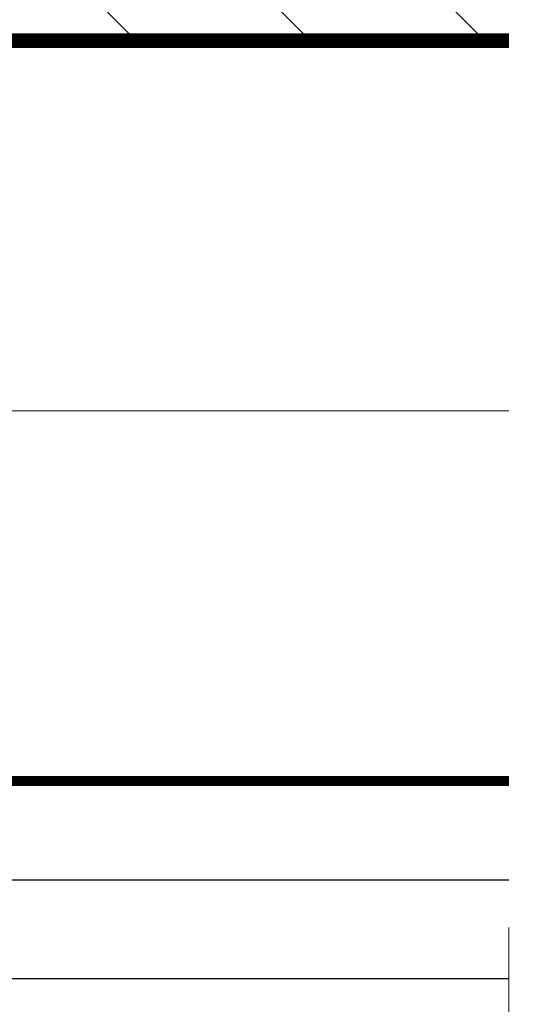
# Model space of a CAD drawing. Extents: x 4615668 to 9294084, y 5325188 to 10688993.
# Tile 373 of 656: x 4636963 to 4636973, y 5331548 to 5331568. Entities that reach past the tile are written whole.
import ezdxf

# ---------------------------------------------------------------- set-up
doc = ezdxf.new("R2010")
doc.units = 0
doc.header["$MEASUREMENT"] = 0
doc.linetypes.add('BUIB05', pattern=[1, 0.5, -0.5])
doc.linetypes.add('DASHDOT', pattern=[25.4, 12.7, -6.35, 0, -6.35])
for name, color, linetype, lineweight in [('A_wymiary', 152, 'Continuous', 5), ('hatch', 253, 'Continuous', 0), ('ocieplenie', 214, 'Continuous', 13)]:
    doc.layers.add(name, color=color, linetype=linetype, lineweight=lineweight)
doc.layers.add('sciany', color=1, linetype='Continuous')
doc.linetypes.add('BATTING', pattern='A,0.00254,-2.54,[134,ltypeshp.shx,S=2.54,R=0,X=-2.54,Y=0],-5.08,[134,ltypeshp.shx,S=2.54,R=180,X=2.54,Y=0],-2.54', length=10.16254)

msp = doc.modelspace()

# ---------------------------------------------------------------- hatches: boundary and pattern name
at = {"layer": 'hatch', "lineweight": 0, "ltscale": 40, "transparency": 33554687}
h = msp.add_hatch(dxfattribs=at)
h.set_pattern_fill('ANSI31', color=256, scale=20, angle=90)
h.set_pattern_definition([(135, (9982674.8744, 698730.7727), (-1.767766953, -1.767766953), [])])
h.paths.add_polyline_path([(4636891.315, 5331579.749), (4636866.315, 5331579.749), (4636866.315, 5331567.249), (4636891.315, 5331567.249)])
h.paths.add_polyline_path([(4636891.315, 5331579.749), (4636891.315, 5331597.249), (4636866.315, 5331597.249), (4636866.315, 5331579.749)])
h.paths.add_polyline_path([(4636858.499, 5331579.749), (4636858.499, 5331567.249), (4636866.315, 5331567.249), (4636866.315, 5331579.749)])
h.paths.add_polyline_path([(4636858.499, 5331597.249), (4636858.499, 5331579.749), (4636866.315, 5331579.749), (4636866.315, 5331597.249)])
h.paths.add_polyline_path([(4636972.729, 5331567.249), (4636972.729, 5331579.749), (4636951.315, 5331579.749), (4636951.315, 5331567.249)])
h.paths.add_polyline_path([(4636972.729, 5331579.749), (4636972.729, 5331597.249), (4636951.315, 5331597.249), (4636951.315, 5331579.749)])

# ---------------------------------------------------------------- linework, layer by layer
at = {"linetype": 'DASHDOT', "lineweight": 0}
msp.add_lwpolyline([(4636858.499, 5331567.249), (4636972.729, 5331567.249)], dxfattribs=at)
at = {"layer": 'A_wymiary', "linetype": 'BUIB05', "ltscale": 40}
msp.add_lwpolyline([(4636858.499, 5331629.283), (4636972.729, 5331629.283), (4636972.729, 5331531.216), (4636858.499, 5331531.216)], close=True, dxfattribs=at)
at = {"layer": 'hatch', "linetype": 'BATTING', "lineweight": 0, "ltscale": 7.5}
msp.add_lwpolyline([(4636951.315, 5331559.749), (4636972.729, 5331559.749)], dxfattribs=at)
at = {"layer": 'ocieplenie', "lineweight": 0, "ltscale": 40, "const_width": 0.2}
msp.add_lwpolyline([(4636951.315, 5331567.249), (4636951.315, 5331552.249), (4636972.729, 5331552.249)], dxfattribs=at)
at = {"layer": 'ocieplenie', "lineweight": -3, "ltscale": 40}
for points in [[(4636951.315, 5331567.249), (4636951.315, 5331548.249), (4636972.729, 5331548.249)], [(4636951.315, 5331567.249), (4636951.315, 5331550.249), (4636972.729, 5331550.249)]]:
    msp.add_lwpolyline(points, dxfattribs=at)
at = {"layer": 'sciany', "ltscale": 40, "const_width": 0.3}
msp.add_lwpolyline([(4636972.729, 5331567.249), (4636951.315, 5331567.249), (4636951.315, 5331597.249), (4636972.729, 5331597.249)], dxfattribs=at)

doc.saveas('drawing.dxf')
